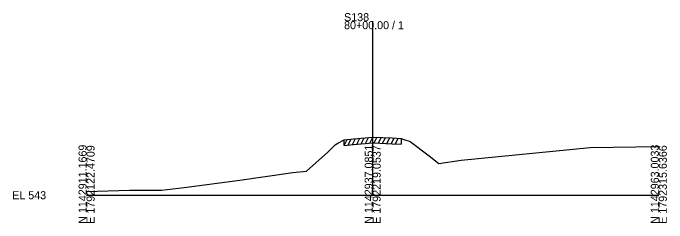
# Model space of a CAD drawing. Extents: x -26 to 1203, y -10 to 19606.
# Drawn here: x -25.7 to 202.8, y -9.7 to 63.7 of the extents above; entities that cross this region are included whole.
import ezdxf

# ---------------------------------------------------------------- set-up
doc = ezdxf.new("R2010")
doc.units = 0
for name, color, linetype in [('RD_EX_Driveway', 7, 'Continuous'), ('RD_GPK_XS_Cell', 7, 'Continuous'), ('RD_XS_ExGround', 7, 'Continuous'), ('RD_XS_ExPaveRet', 7, 'Continuous')]:
    doc.layers.add(name, color=color, linetype=linetype)

msp = doc.modelspace()

# ---------------------------------------------------------------- linework, layer by layer
at = {"layer": 'RD_GPK_XS_Cell'}
for p, q in [((100, 0), (100, 60.88)), ((0, 0), (100, 0)), ((100, 0), (200, 0))]:
    msp.add_line(p, q, dxfattribs=at)
at = {"layer": 'RD_XS_ExGround'}
msp.add_lwpolyline([(0, 1.29), (14.98, 1.74), (26.21, 1.76), (34.11, 2.75), (53.56, 5.31), (72.09, 7.93), (76.83, 8.37), (84.27, 15.06), (86.94, 17.68), (87.79, 18.21), (89.98, 19.43), (93.34, 19.73), (100, 20.27), (100.33, 20.29), (106.84, 20.02), (110.01, 19.85), (110.93, 19.54), (113.05, 18.82), (119.71, 13.83), (123.11, 11.08), (130.96, 12.28), (176.05, 16.65), (200, 17.07)], dxfattribs=at)
at = {"layer": 'RD_XS_ExPaveRet'}
for p, q in [((89.98, 17.43), (91.03, 19.53)), ((89.98, 17.43), (89.98, 19.43)), ((91.48, 17.57), (92.53, 19.66)), ((92.98, 17.7), (94.02, 19.79)), ((94.48, 17.82), (95.52, 19.91)), ((95.98, 17.94), (97.02, 20.03)), ((97.48, 18.06), (98.52, 20.15)), ((98.98, 18.18), (100.02, 20.27)), ((100, 18.27), (100.33, 18.29)), ((100.33, 18.29), (106.84, 18.02)), ((100.48, 18.29), (101.46, 20.24)), ((101.98, 18.22), (102.96, 20.18)), ((103.48, 18.16), (104.46, 20.12)), ((104.98, 18.09), (105.96, 20.05)), ((106.48, 18.03), (107.46, 19.98)), ((107.98, 17.95), (108.95, 19.9)), ((110.01, 19.85), (110.01, 17.85)), ((89.98, 17.43), (93.34, 17.73)), ((93.34, 17.73), (100, 18.27)), ((106.84, 18.02), (110.01, 17.85))]:
    msp.add_line(p, q, dxfattribs=at)

# ---------------------------------------------------------------- texts
at = {"layer": 'RD_EX_Driveway'}
msp.add_text('553.13', height=0.0975, rotation=90, dxfattribs=at).set_placement((100.1, 20.27))
at = {"layer": 'RD_GPK_XS_Cell'}
for s, p in [('S138', (90, 60.88)), ('80+00.00 / 1', (90, 58.08)), ('EL 543', (-26, -1.4))]:
    msp.add_text(s, height=2.8, dxfattribs=at).set_placement(p)
for s, p in [('N 1142911.1669', (0, -10)), ('E 1792122.4709', (2.8, -10)), ('N 1142937.0851', (100, -10)), ('E 1792219.0537', (102.8, -10)), ('N 1142963.0033', (200, -10)), ('E 1792315.6366', (202.8, -10))]:
    msp.add_text(s, height=2.8, rotation=90, dxfattribs=at).set_placement(p)

doc.saveas('drawing.dxf')
